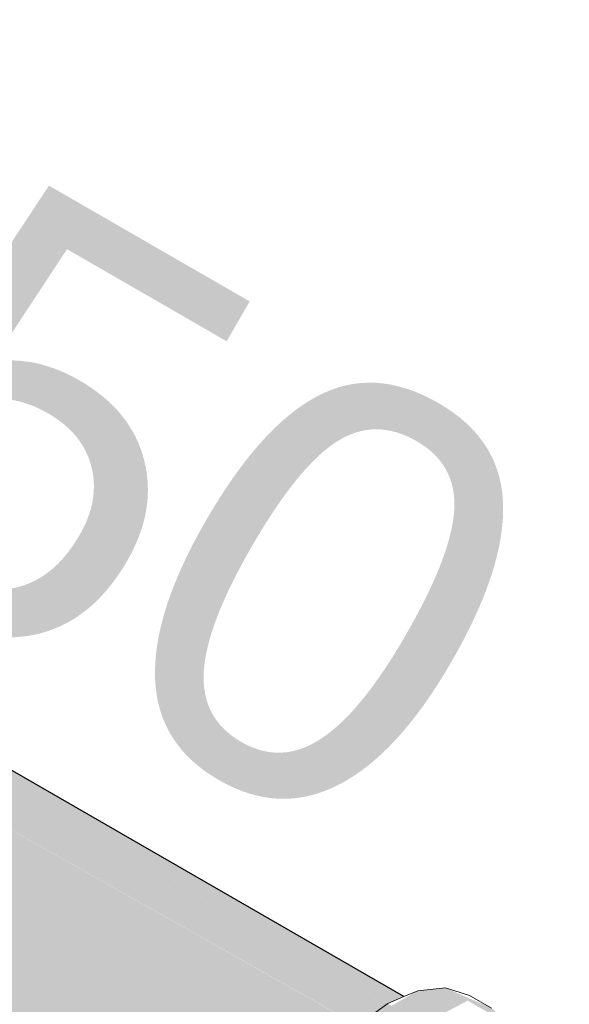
# Model space of a CAD drawing. Header units: millimetres. Extents: x 567 to 934, y -1 to 364.
# Tile 454 of 656: x 768.474 to 768.733, y 9.129 to 9.594. Entities that reach past the tile are written whole.
import ezdxf

# ---------------------------------------------------------------- set-up
doc = ezdxf.new("R2010")
doc.units = ezdxf.units.MM
doc.header["$MEASUREMENT"] = 0
doc.linetypes.add('NULL', pattern=[0])
for name, color, linetype, lineweight in [('AF-Condutos', 140, 'Continuous', 25), ('AF-Conexões', 152, 'Continuous', 18), ('AF-Textos conduto', 7, 'Continuous', 9)]:
    doc.layers.add(name, color=color, linetype=linetype, lineweight=lineweight)
doc.styles.add('Arial', font='arial.ttf')

msp = doc.modelspace()

# ---------------------------------------------------------------- hatches: boundary and pattern name
at = {"layer": 'AF-Condutos', "linetype": 'Continuous'}
for points in [[(768.5946, 9.05904), (768.61804, 9.10217), (768.2023, 9.36274), (768.63331, 9.11916), (768.20755, 9.36498), (768.63356, 9.11935), (768.11373, 9.43765), (768.09582, 9.42949), (768.07869, 9.41317), (768.06531, 9.39154), (768.05799, 9.36832), (768.05799, 9.34752), (768.59328, 9.03848), (768.59332, 9.0389)], [(768.12932, 9.43626), (768.11373, 9.43765), (768.16276, 9.40763), (768.64743, 9.12948), (768.64766, 9.12958), (768.1573, 9.4197), (768.65506, 9.13272)], [(768.15395, 9.42168), (768.64766, 9.12958), (768.65504, 9.13272)], [(768.16276, 9.40763), (768.62948, 9.12185), (768.66085, 9.12177)], [(768.63351, 9.11938), (768.20755, 9.36498), (768.63331, 9.11917)], [(768.2023, 9.36274), (768.61752, 9.10249), (768.63324, 9.11909)]]:
    msp.add_hatch(color=151, dxfattribs=at).paths.add_polyline_path(points)
at = {"layer": 'AF-Conexões', "linetype": 'Continuous'}
msp.add_hatch(color=161, dxfattribs=at).paths.add_polyline_path([(768.61928, 8.99367), (768.6033, 9.02899), (768.6106, 9.06471), (768.63058, 9.0993), (768.65785, 9.11649), (768.68513, 9.1308), (768.70511, 9.11927), (768.69644, 9.12732), (768.67474, 9.1368), (768.66159, 9.1355), (768.63334, 9.1192), (768.62018, 9.1053), (768.60888, 9.08877), (768.60021, 9.07071), (768.59476, 9.05237), (768.5929, 9.03499), (768.60021, 9.00771)])

# ---------------------------------------------------------------- linework, layer by layer
at = {"layer": 'AF-Condutos'}
msp.add_line((768.65506, 9.13272), (768.15705, 9.42025), dxfattribs=at)
at = {"layer": 'AF-Conexões'}
for p, q in [((768.65506, 9.13272), (768.64746, 9.12949)), ((768.66159, 9.1355), (768.65506, 9.13272)), ((768.67474, 9.1368), (768.66159, 9.1355)), ((768.68604, 9.13332), (768.67474, 9.1368)), ((768.69644, 9.12732), (768.68604, 9.13332)), ((768.64746, 9.12949), (768.63334, 9.1192))]:
    msp.add_line(p, q, dxfattribs=at)

# ---------------------------------------------------------------- texts
at = {"layer": 'AF-Textos conduto', "linetype": 'NULL', "insert": (768.42563, 9.31404), "char_height": 0.2, "width": 0.9628049, "attachment_point": 8, "rotation": 329.9999, "line_spacing_factor": 0.6, "style": 'Arial'}
msp.add_mtext('ø50', dxfattribs=at)

doc.saveas('drawing.dxf')
